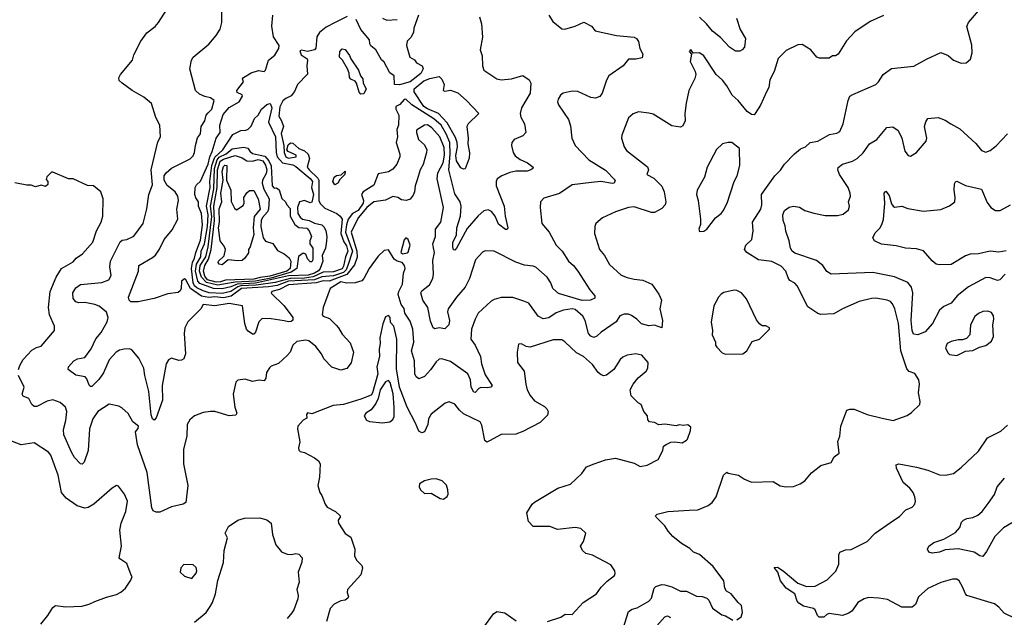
# Model space of a CAD drawing. Extents: x 1690054 to 1842981, y 782881 to 914114.
# Tile 624 of 656: x 1791566 to 1798373, y 875233 to 879364. Entities that reach past the tile are written whole.
import ezdxf

# ---------------------------------------------------------------- set-up
doc = ezdxf.new("R2010")
doc.units = 0

msp = doc.modelspace()

# ---------------------------------------------------------------- linework, layer by layer
at = {"layer": '0CON10XD'}
for points in [[(1795223.3, 879395), (1795251.2, 879351.2), (1795315, 879300), (1795335, 879299.2), (1795405, 879318), (1795465.9, 879345.9), (1795518.1, 879318.1), (1795545, 879286.2), (1795692.5, 879255), (1795815, 879244.2), (1795831.2, 879235), (1795843.4, 879213.4), (1795854, 879165), (1795873.3, 879125), (1795869.3, 879100.7), (1795825, 879090), (1795775, 879090.9), (1795738.1, 879045), (1795640, 878975), (1795622.5, 878945), (1795593.1, 878855), (1795576.2, 878833.8), (1795547.4, 878822.6), (1795515, 878825.5), (1795425, 878867.9), (1795385, 878870.9), (1795323, 878857), (1795305, 878843.3), (1795288, 878815), (1795284.2, 878795), (1795290, 878775), (1795360.8, 878675), (1795375, 878630), (1795382.9, 878545), (1795405.8, 878495), (1795500.6, 878395), (1795615, 878324.5), (1795682, 878255), (1795676.2, 878235), (1795665, 878231.1), (1795584.5, 878244.5), (1795518.5, 878238.5), (1795385, 878223.1), (1795298.1, 878161.9), (1795189.7, 878130.3), (1795166.2, 878105), (1795164.1, 878065.9), (1795175.8, 877955), (1795225.3, 877895.3), (1795274.8, 877804.8), (1795316.7, 877765), (1795360.6, 877695), (1795395, 877665.6), (1795425.4, 877625.4), (1795507.4, 877497.4), (1795542, 877455), (1795542, 877438), (1795512.5, 877425), (1795455, 877423.4), (1795291.8, 877471.8), (1795251.4, 877505), (1795237.5, 877545), (1795211.8, 877585), (1795133.6, 877653.6), (1795115, 877661.2), (1795055, 877667.3), (1794995, 877688.5), (1794845, 877762.9), (1794785, 877766.2), (1794765, 877756.2), (1794716.4, 877703.6), (1794674.6, 877575), (1794646.5, 877515), (1794584.6, 877445), (1794528.9, 877365), (1794524.1, 877345), (1794537.3, 877285), (1794533.1, 877255), (1794505, 877228), (1794465, 877234.3), (1794435, 877226.2), (1794425, 877233.8), (1794405, 877280), (1794388.2, 877375), (1794353.9, 877425), (1794338.9, 877475), (1794345, 877489.1), (1794399.9, 877530.1), (1794421.4, 877575), (1794426.2, 877605), (1794421.4, 877698.6), (1794433.9, 877755), (1794425.9, 877785.9), (1794422.1, 877815), (1794440.9, 877865), (1794440.5, 877915), (1794476.4, 877965), (1794495.4, 878065), (1794451.1, 878265), (1794457.6, 878305), (1794494.6, 878375), (1794502.5, 878427.5), (1794499.9, 878479.9), (1794471.2, 878555), (1794415, 878615.8), (1794385, 878636.9), (1794365.4, 878634.6), (1794309.7, 878600.3), (1794308.2, 878585), (1794323.9, 878535), (1794365, 878499.6), (1794380.4, 878465), (1794378.7, 878445), (1794355, 878363.3), (1794334.8, 878325.2), (1794312.9, 878257.1), (1794300, 878215), (1794295.9, 878175), (1794285, 878150), (1794265, 878124.4), (1794236.9, 878113.1), (1794205, 878118.5), (1794179.5, 878135), (1794145, 878141.6), (1794095, 878115.9), (1794015, 878104.1), (1793965, 878066.1), (1793907, 877995), (1793857, 877895), (1793897.3, 877765), (1793898.5, 877721.5), (1793881.5, 877668.5), (1793827.8, 877602.2), (1793705, 877556.3), (1793665, 877559.1), (1793615, 877545.5), (1793425, 877530.1), (1793360.9, 877499.1), (1793309.4, 877485), (1793304, 877474), (1793395, 877385.6), (1793455.3, 877305), (1793453.9, 877286.1), (1793442.4, 877277.6), (1793425, 877275.3), (1793395, 877283.2), (1793305, 877297.1), (1793241.9, 877298.1), (1793219.1, 877275), (1793195, 877203.8), (1793185, 877191.2), (1793175, 877190), (1793145, 877210.6), (1793134.6, 877225), (1793122.8, 877265), (1793105.6, 877385.6), (1793015, 877403.3), (1792915, 877385.2), (1792834.5, 877395), (1792819.2, 877365), (1792729.2, 877275), (1792708, 877235), (1792702, 877195), (1792712, 877055), (1792700.7, 877019.3), (1792685, 877010), (1792665, 877008.8), (1792615, 877023.3), (1792595, 877013.3), (1792578.6, 876985), (1792551.1, 876835), (1792552.3, 876735), (1792508.3, 876611.7), (1792495, 876596.7), (1792484.2, 876605), (1792475, 876632.5), (1792459.2, 876795), (1792430.5, 876905), (1792424.1, 876955), (1792390, 877025), (1792341.1, 877081.1), (1792325, 877088.1), (1792287, 877087), (1792255, 877079.4), (1792232.9, 877065), (1792185, 877012.5), (1792145, 876922), (1792113.8, 876876.2), (1792065, 876829.2), (1792055, 876828), (1792045, 876837.5), (1792030.4, 876880.4), (1792018, 876895), (1791955, 876907.8), (1791900, 876945), (1791903.8, 876965), (1791939.5, 877005), (1791965, 877020.4), (1792015, 877029.6), (1792060.4, 877089.6), (1792093.1, 877156.9), (1792128.9, 877201.1), (1792169.7, 877275), (1792176.3, 877305), (1792165, 877341.4), (1792115, 877382.9), (1792086, 877396), (1792015, 877410), (1791975, 877407.5), (1791954.6, 877414.6), (1791936.3, 877436.3), (1791932.5, 877475), (1791955, 877511.4), (1791986.9, 877533.1), (1792133.7, 877546.4), (1792181.4, 877565), (1792197.3, 877595), (1792189.2, 877655), (1792194.1, 877695), (1792261, 877829), (1792275, 877840.4), (1792306, 877844), (1792355, 877867.1), (1792418.6, 877955), (1792444.4, 878055.6), (1792459.4, 878155), (1792485, 878222.5), (1792473.9, 878325), (1792519.8, 878520.2), (1792540, 878555), (1792534.3, 878634.3), (1792507.9, 878687.9), (1792477.5, 878785), (1792425, 878829.2), (1792344.2, 878874.2), (1792273.8, 878925), (1792254.3, 878944.3), (1792252.3, 878962.3), (1792263.8, 878985), (1792346.7, 879085), (1792355, 879120), (1792403.3, 879215), (1792445, 879273.3), (1792503, 879317), (1792526.1, 879343.9), (1792582.5, 879435)], [(1794745, 879382.5), (1794758, 879335), (1794766.1, 879243.9), (1794748.8, 879155), (1794764.2, 879114.2), (1794765.8, 879045.8), (1794773.8, 879015), (1794863.8, 878955), (1794895, 878948.9), (1794965, 878954.4), (1795045, 878977.7), (1795088.3, 878948.2), (1795100, 878925), (1795094.4, 878855.6), (1795036, 878755), (1795026.9, 878715), (1795030.4, 878690.4), (1795056.7, 878645), (1795064.2, 878585), (1795045, 878562.2), (1794984.5, 878535.5), (1794967.5, 878515), (1794965.8, 878495), (1794976.9, 878445), (1794992.1, 878422.1), (1795025, 878396.7), (1795076, 878375), (1795116.7, 878345), (1795113.3, 878335), (1795098.8, 878325), (1795075, 878317.5), (1794995, 878317.6), (1794955, 878308.8), (1794899.4, 878285), (1794866.7, 878263.3), (1794859.5, 878245), (1794859.1, 878215), (1794916.1, 878075), (1794922.2, 878005), (1794940.8, 877925), (1794935.6, 877914.4), (1794925, 877914.3), (1794875, 877950), (1794852, 878005), (1794828.2, 878038.2), (1794805, 878050), (1794775, 878043.8), (1794735, 878008.8), (1794659, 877921), (1794585, 877784), (1794575, 877771.2), (1794565, 877773.3), (1794559.4, 877795), (1794561.2, 877825), (1794586.2, 877875), (1794587.1, 877925), (1794613.2, 878006.8), (1794619, 878075), (1794610.9, 878105), (1794575, 878160.8), (1794531.6, 878325), (1794541.6, 878435), (1794539.3, 878515), (1794514.5, 878574.5), (1794479.7, 878635), (1794428.1, 878678.1), (1794276.5, 878775), (1794235, 878814.2), (1794225, 878811.4), (1794195, 878777.1), (1794166.5, 878763.5), (1794165.6, 878745), (1794186.8, 878705), (1794184.4, 878635), (1794174.1, 878604.1), (1794178, 878555), (1794168.5, 878515), (1794194.2, 878435), (1794193.8, 878415), (1794174, 878365), (1794145, 878331.1), (1794115, 878312.2), (1794045, 878297.5), (1794015, 878219.3), (1793939.6, 878175), (1793929.6, 878155), (1793943.3, 878115), (1793939.4, 878095), (1793905.1, 878045), (1793867.3, 878025), (1793835.7, 877984.3), (1793824.1, 877945), (1793819.2, 877895), (1793865.6, 877765), (1793835, 877665.1), (1793822.5, 877635), (1793805, 877617.5), (1793735, 877594), (1793655, 877586.3), (1793605, 877566.3), (1793425, 877555.5), (1793345, 877526.4), (1793285, 877516.7), (1793100.3, 877505), (1793027.7, 877452.3), (1792975, 877442.4), (1792915, 877447.2), (1792873, 877443), (1792823.1, 877453.1), (1792746.9, 877506.9), (1792715, 877566), (1792705, 877573.8), (1792684.5, 877555.5), (1792681.9, 877505), (1792675, 877490), (1792660.7, 877479.3), (1792589.9, 877470.1), (1792495, 877437.9), (1792385.8, 877414.3), (1792334.7, 877414.7), (1792323.3, 877425), (1792318.1, 877445), (1792386, 877625), (1792388.8, 877665), (1792485, 877719.1), (1792505, 877736.7), (1792532.1, 877777.9), (1792564.3, 877845.7), (1792619.7, 877910.3), (1792658.5, 877985), (1792651.1, 878055), (1792663.2, 878115), (1792659.6, 878145), (1792639.6, 878175), (1792585, 878217.3), (1792565.7, 878255), (1792565.2, 878284.8), (1792577.9, 878305), (1792615, 878337.3), (1792745, 878402.2), (1792765, 878422.5), (1792775.4, 878445), (1792780.5, 878495), (1792795, 878546.7), (1792816.1, 878573.9), (1792820, 878625), (1792845.6, 878665), (1792855.6, 878705), (1792869.8, 878720.2), (1792894.1, 878745.9), (1792909.7, 878805), (1792885, 878824.1), (1792845, 878832.2), (1792808.9, 878848.9), (1792781.1, 878875), (1792742.5, 879025), (1792754.2, 879085), (1792766, 879105), (1792874.5, 879195.5), (1792924.3, 879255), (1792950.7, 879299.3), (1792964.1, 879344.1), (1792962.9, 879445)], [(1793830.8, 879385), (1793747.1, 879345), (1793685, 879311.4), (1793638, 879275), (1793621.1, 879245), (1793612.1, 879167.9), (1793604.4, 879155.6), (1793585, 879150), (1793555, 879143.3), (1793515, 879152.5), (1793501.7, 879148.3), (1793510.7, 879120.7), (1793553, 879093), (1793556.7, 879085), (1793551.2, 879045), (1793555, 878986.7), (1793485.8, 878915), (1793465, 878867.5), (1793442.7, 878837.3), (1793405, 878820), (1793385, 878802.5), (1793365, 878761.2), (1793357.6, 878697.6), (1793376.5, 878665), (1793388.5, 878625), (1793373.5, 878576.5), (1793390.9, 878495), (1793394.3, 878445), (1793404.8, 878415), (1793425, 878406.3), (1793477.8, 878415), (1793477.2, 878427.2), (1793421.7, 878451.7), (1793412.2, 878465), (1793421.6, 878498.4), (1793437.1, 878512.9), (1793455, 878510), (1793495, 878474.7), (1793535, 878457.4), (1793560, 878435), (1793569.2, 878405), (1793554.1, 878345), (1793566.2, 878325), (1793628.1, 878268.1), (1793634, 878255), (1793635, 878111.8), (1793645, 878091.1), (1793675, 878062.3), (1793758.4, 878025), (1793782.5, 878005), (1793795.3, 877985), (1793786.6, 877885), (1793807.7, 877827.7), (1793825, 877801.2), (1793835.3, 877765), (1793818, 877725), (1793805, 877660), (1793795, 877642.7), (1793735, 877622.2), (1793665, 877617.8), (1793594.3, 877585.7), (1793535, 877577.5), (1793435, 877576), (1793332.9, 877547.1), (1793201.4, 877528.6), (1793095, 877524), (1793073.3, 877516.7), (1793025, 877484.4), (1792965, 877472), (1792876.7, 877476.7), (1792835, 877488.9), (1792791.2, 877511.2), (1792774.3, 877525), (1792764.1, 877545), (1792753.1, 877645), (1792760, 877685), (1792775.1, 877715), (1792782.5, 877755), (1792815, 877840.4), (1792829.5, 877945), (1792821.8, 878025), (1792802.6, 878075), (1792802.5, 878105), (1792783.4, 878133.4), (1792777.3, 878155), (1792780, 878205), (1792787, 878223), (1792815, 878246.8), (1792869.3, 878365), (1792879.3, 878415), (1792896.8, 878453.2), (1792923.5, 878545), (1792951.9, 878585), (1792949.5, 878635), (1792971.5, 878708.5), (1793013.3, 878756.7), (1793083.3, 878795), (1793106.2, 878835), (1793103.3, 878845), (1793070.4, 878860.4), (1793066.9, 878875), (1793113.3, 878935), (1793106.7, 878955), (1793112.5, 878965)], [(1793112.5, 878965), (1793165, 878997.5), (1793217.7, 879012.3), (1793255, 879006), (1793265, 879014), (1793286, 879085), (1793330.8, 879119.2), (1793357.5, 879165), (1793360.6, 879185), (1793320.4, 879245), (1793308.3, 879318.3), (1793316.7, 879395)], [(1794322.5, 879395), (1794290.8, 879305), (1794288, 879275), (1794269.1, 879240.9), (1794244, 879215), (1794239.4, 879185), (1794262.9, 879105), (1794295.3, 879085.3), (1794309.1, 879065), (1794348.5, 879045), (1794355.5, 879025), (1794338, 878992), (1794265.2, 878934.8), (1794192.5, 878912.5), (1794156.9, 878916.9), (1794154.7, 878975), (1794125, 878996.8), (1794085, 879071.1), (1794067.5, 879087.5), (1794027.3, 879155), (1793993, 879183), (1793986.2, 879196.2), (1793985, 879225.7), (1793924.6, 879295), (1793891.8, 879365)], [(1797537.7, 879392.3), (1797445, 879352.5), (1797339.5, 879280.5), (1797283.2, 879216.8), (1797225, 879126.7), (1797205, 879113.8), (1797185, 879113.3), (1797162.5, 879097.5), (1797095, 879097.5), (1797076.7, 879105), (1797035, 879156.2), (1796975, 879193.3), (1796945, 879190), (1796865, 879150.6), (1796809.4, 879095), (1796783.1, 879005), (1796751.7, 878948.2), (1796745.5, 878895), (1796729.5, 878865), (1796687.4, 878772.6), (1796650.8, 878715), (1796642.7, 878707.3), (1796625, 878708.6), (1796595, 878728.6), (1796533.8, 878805), (1796492.5, 878842.5), (1796455, 878906.5), (1796425, 878945.6), (1796381.1, 878985), (1796295, 879114.2), (1796266.1, 879133.9), (1796222.5, 879132.5), (1796205, 879157.5), (1796193.8, 879145), (1796210, 879125), (1796202, 879075), (1796236.4, 879006.4), (1796240.5, 878985), (1796233.3, 878956.7), (1796193.1, 878875), (1796173.3, 878786.7), (1796164.4, 878715), (1796166.9, 878665), (1796150, 878630), (1796135, 878620.8), (1796075, 878631.1), (1795945, 878710), (1795915, 878718.1), (1795845, 878727.5), (1795806.4, 878713.6)], [(1796523.6, 875216.4), (1796553.6, 875236.4), (1796563.6, 875266.4), (1796556.7, 875315), (1796533.3, 875335), (1796485, 875396.2), (1796453.3, 875415), (1796440, 875435), (1796433.3, 875485), (1796361.2, 875585), (1796265, 875668.1), (1796225, 875684.3), (1796199.8, 875709.8), (1796142.4, 875742.4), (1796082.5, 875792.5), (1796048.7, 875828.7), (1796025, 875866.2), (1795966.7, 875925), (1795962.5, 875935), (1795972.5, 875945), (1796045.7, 875964.3), (1796193.2, 875973.2), (1796255, 875977.1), (1796325, 876006.2), (1796354.2, 876025.8), (1796380, 876065), (1796432.5, 876215), (1796455, 876237.5), (1796465, 876230), (1796535, 876216.2), (1796577.3, 876187.3), (1796625, 876168), (1796775, 876172), (1796822.7, 876142.7), (1796865.8, 876134.2), (1796915, 876138), (1796962.5, 876155), (1796995, 876176.2), (1797039.1, 876230.9), (1797105, 876283.3), (1797176.1, 876303.9), (1797197, 876343), (1797232.5, 876367.5), (1797222, 876448), (1797235.6, 876485), (1797242.5, 876555), (1797283.3, 876665), (1797305, 876672.5), (1797335, 876672.5), (1797425, 876634.4), (1797528.9, 876608.9), (1797605, 876592.9), (1797701.7, 876628.3), (1797731.7, 876648.3), (1797790, 876705), (1797792.5, 876725), (1797780, 876785), (1797787.5, 876845), (1797782.5, 876875), (1797755, 876917.5), (1797715, 876933.3), (1797699.5, 876949.5), (1797657.8, 877075), (1797640.7, 877265), (1797615.4, 877365.4), (1797599.8, 877399.8), (1797585.4, 877415.4), (1797562.5, 877425), (1797485, 877439.4), (1797455, 877436.9), (1797370, 877415), (1797255, 877364.4), (1797195, 877330.8), (1797105, 877327.1), (1797085, 877333.8), (1797015, 877378.5), (1796940.6, 877525), (1796925, 877541.9), (1796891.4, 877561.4), (1796878.7, 877578.7), (1796863.1, 877625), (1796831, 877661), (1796765, 877692), (1796673.7, 877703.6), (1796592, 877755), (1796576.9, 877775), (1796585.6, 877805), (1796628.6, 877845), (1796637.3, 877905), (1796632.5, 877965), (1796690.8, 878055), (1796696.2, 878085), (1796694.6, 878155), (1796785.6, 878285), (1796826.2, 878323.8), (1796852.5, 878365), (1796922.2, 878437.8), (1796965, 878470.8), (1796998, 878485), (1797031.2, 878515), (1797085, 878523.5), (1797165, 878569.5), (1797215, 878579.4), (1797235, 878592), (1797259.4, 878645), (1797293.1, 878805), (1797305.7, 878834.3), (1797325, 878847.5), (1797485, 878915.8), (1797504, 878935), (1797535, 878986.2), (1797593.6, 879026.4), (1797748, 879042), (1797835, 879092), (1797935, 879136.2), (1797986.1, 879116.1), (1798022.5, 879085), (1798075, 879063.8), (1798110, 879065), (1798138.3, 879091.7), (1798151.2, 879135), (1798148.8, 879188.8), (1798114.2, 879315.8), (1798126.2, 879345), (1798194.2, 879425)], [(1796521.5, 879375), (1796547.5, 879295), (1796583.5, 879235), (1796577.8, 879175), (1796561.1, 879155), (1796545, 879146.9), (1796515, 879145.9), (1796472.9, 879172.9), (1796410.9, 879240.9), (1796355.5, 879285), (1796315, 879334.7), (1796265, 879380.4)], [(1794073.8, 879375), (1794105, 879359.5), (1794175, 879366.1)], [(1793925, 878849.8), (1793912.9, 878862.9), (1793893.3, 878925), (1793885, 878938), (1793855, 878953.8), (1793846.1, 878965), (1793844.7, 878995), (1793833, 879025), (1793796.9, 879085), (1793777.2, 879105), (1793779.1, 879145), (1793795, 879161.6), (1793816.9, 879156.9), (1793847, 879117), (1793854.3, 879094.3), (1793907.4, 879015), (1793922.9, 878975), (1793939.2, 878955), (1793940.5, 878925), (1793960.7, 878885), (1793945, 878851.4), (1793925, 878849.8)], [(1794635, 878330), (1794615, 878340), (1794585, 878389.2), (1794580.8, 878425), (1794592.2, 878485), (1794591.2, 878515), (1794578.6, 878548.6), (1794520.4, 878650.4), (1794462, 878715), (1794385, 878747.3), (1794359.1, 878765), (1794292.8, 878865), (1794293.5, 878885), (1794359.6, 878940.4), (1794402.2, 878957.8), (1794465, 878970.8), (1794483.6, 878953.6), (1794501.4, 878915), (1794492.5, 878875), (1794505, 878869.2), (1794544.2, 878875.8), (1794595, 878857.3), (1794654.4, 878805), (1794740, 878715), (1794667.5, 878645), (1794658.1, 878625), (1794666.9, 878545), (1794664.4, 878505), (1794675.8, 878444.2), (1794674, 878406), (1794645, 878332.5), (1794635, 878330)], [(1792965, 877504.1), (1792905.4, 877505), (1792810.6, 877540.6), (1792797.3, 877557.3), (1792780.8, 877625), (1792787.8, 877675), (1792818, 877725), (1792821.2, 877765), (1792842.6, 877815), (1792864.8, 877935), (1792868.1, 878015), (1792856.7, 878075), (1792882.6, 878205), (1792879.2, 878245), (1792894.8, 878355.2), (1792915.2, 878414.8), (1792969.7, 878465), (1793039, 878571), (1793095, 878597.1), (1793130.3, 878599.7), (1793145, 878607.5), (1793165, 878628.5), (1793188.2, 878681.8), (1793215.5, 878705), (1793236.4, 878745), (1793275, 878776.9), (1793295, 878784.2), (1793300.6, 878780.6), (1793309.2, 878755), (1793286.5, 878655), (1793334.1, 878555), (1793337.9, 878445), (1793346.7, 878416.7), (1793383, 878375), (1793455, 878359.6), (1793475, 878349.7), (1793575, 878265.1), (1793589.7, 878245), (1793583.1, 878205), (1793596.1, 878155), (1793586.3, 878103.7), (1793575, 878097.5), (1793535.2, 878115.2), (1793500, 878105), (1793486.8, 878065), (1793489.1, 878025), (1793505, 877997.9), (1793521.8, 877985), (1793566.6, 877976.6), (1793605, 877958.4), (1793655.5, 877945.5), (1793670.4, 877930.4), (1793681.4, 877905), (1793688.8, 877865), (1793687.1, 877832.9), (1793679.2, 877785), (1793656.5, 877735), (1793662.2, 877695), (1793643.3, 877645), (1793631.5, 877628.5), (1793605, 877611.9), (1793559.2, 877599.2), (1793425, 877593.4), (1793195, 877541.8), (1793069.8, 877535), (1793025, 877517.5), (1792965, 877504.1)], [(1795806.4, 878713.6), (1795774.1, 878685.9), (1795728, 878565), (1795727.5, 878545), (1795745.7, 878485), (1795760.7, 878460.7), (1795906.5, 878346.5), (1795912.5, 878325), (1795902.5, 878295), (1795949.4, 878269.4), (1796005, 878214.2), (1796020.9, 878175), (1796032.2, 878105), (1796028.9, 878085), (1796005, 878060), (1795955, 878030.4), (1795935, 878030.8), (1795815, 878070), (1795775, 878065.4), (1795685, 878036.7), (1795595, 877993.8), (1795550, 877955), (1795541.2, 877935), (1795539.2, 877885), (1795574.4, 877775), (1795607.8, 877735), (1795642.6, 877672.6), (1795725, 877598.5), (1795765, 877581.5), (1795815, 877570), (1795875, 877564.3), (1795936.7, 877535), (1795985.6, 877465.6), (1796003.8, 877425), (1795990.6, 877365), (1796009.4, 877285), (1796005, 877233.8), (1795955, 877252.7), (1795915, 877248.7), (1795865, 877260.8), (1795833.6, 877293.6), (1795795, 877320.4), (1795775, 877328.5), (1795745, 877329.4), (1795715, 877316), (1795688.6, 877275), (1795585, 877203.3), (1795555, 877175.6), (1795535, 877167.8), (1795515, 877175.7), (1795498.9, 877195), (1795475.3, 877285), (1795459.6, 877315), (1795405, 877360), (1795385, 877365.2), (1795325, 877356), (1795275, 877337.1), (1795225, 877303.8), (1795185, 877296.5), (1795151.1, 877315), (1795086, 877405), (1795052.3, 877417.7), (1794975, 877443.1), (1794895, 877443.3), (1794845, 877430.6), (1794825, 877419.2), (1794734.6, 877335.4), (1794715.6, 877295), (1794690, 877225), (1794684.3, 877155), (1794715, 877113.8), (1794751.5, 877035), (1794758.2, 876985), (1794785, 876908.8), (1794832, 876835), (1794823.3, 876825), (1794800.9, 876819.1), (1794755, 876820.8), (1794741.2, 876815), (1794715, 876786.7), (1794705, 876790), (1794686.7, 876825), (1794683.2, 876875), (1794663.5, 876915), (1794545, 877000.4), (1794485, 877020.5), (1794465, 877016.9), (1794445, 877000), (1794406.4, 876943.6), (1794365, 876898.1), (1794325, 876881.4), (1794305.8, 876895), (1794297, 876917), (1794296.1, 877005), (1794275.4, 877075), (1794290.4, 877135), (1794284, 877224), (1794265, 877280), (1794228.8, 877335), (1794225, 877366.7), (1794202.2, 877395), (1794182.5, 877465), (1794186.2, 877485), (1794211.4, 877535), (1794218.5, 877611.5), (1794230, 877645), (1794226, 877665), (1794211.2, 877685), (1794175, 877694), (1794155, 877708.5), (1794115, 877772.5), (1794085, 877769.4), (1794045, 877729.1), (1793981, 877645), (1793945.1, 877574.9), (1793930.1, 877559.9), (1793885, 877544.1), (1793825, 877542.3), (1793785, 877551.9), (1793712.5, 877505), (1793663.8, 877375), (1793657.5, 877325), (1793663.9, 877313.9), (1793708.2, 877298.2), (1793753.7, 877253.6), (1793770.6, 877235), (1793795, 877189.2), (1793851.4, 877131.4), (1793874.3, 877065), (1793857.5, 876992.5), (1793827.5, 876952.5), (1793785, 876940.6), (1793722.8, 876962.8), (1793669.2, 877019.1), (1793653.5, 877055), (1793614.2, 877105), (1793565, 877145.3), (1793545, 877148.2), (1793480.7, 877139.3), (1793453.1, 877115), (1793435, 877066.7), (1793415, 877042), (1793355, 876987.8), (1793305, 876970), (1793292.2, 876957.8), (1793271.4, 876925), (1793267.5, 876885), (1793255, 876868.8), (1793221.7, 876871.7), (1793175, 876862.5), (1793125, 876880), (1793075, 876871.2), (1793061.2, 876858.8), (1793042.5, 876775), (1793054.2, 876685), (1793066, 876645), (1793059.4, 876630.6), (1793015, 876625.6), (1792915, 876655.6), (1792885, 876655.5), (1792835, 876648.1), (1792773.3, 876625), (1792740.9, 876599.1), (1792723, 876567), (1792721.4, 876485), (1792698.6, 876395), (1792698.9, 876295), (1792728.6, 876145), (1792715, 876027.5), (1792695.8, 876014.2), (1792615, 875996), (1792535, 875960.8), (1792508.8, 875958.8), (1792488.9, 875968.9), (1792479.3, 875989.3), (1792448.2, 876235), (1792380.9, 876425), (1792366.4, 876515), (1792385, 876539.1), (1792387.6, 876555), (1792347.5, 876585), (1792315, 876640.8), (1792271.1, 876681.1), (1792251.5, 876691.5), (1792184.4, 876705.6), (1792105, 876655.4), (1792071.1, 876605), (1792049.1, 876535), (1792038.9, 876385), (1792011.9, 876305), (1791998.7, 876291.3), (1791985, 876294.4), (1791945, 876338.9), (1791922.9, 876375), (1791870.4, 876495), (1791868.6, 876531.4), (1791885, 876592.5), (1791891.9, 876655), (1791882, 876685), (1791845, 876717.1), (1791795, 876735.5), (1791755, 876726.9), (1791685, 876689.2), (1791665, 876691.4), (1791649.2, 876705), (1791629.2, 876745), (1791590.6, 876760.6), (1791582.5, 876775), (1791595.7, 876825), (1791558.1, 876905)], [(1798379.2, 877605), (1798341.2, 877565), (1798325, 877561.5), (1798275, 877580.4), (1798245, 877581.8), (1798125, 877517.3), (1798047.8, 877455), (1798005, 877403.5), (1797955, 877381.9), (1797925, 877356.9), (1797877.5, 877265), (1797825, 877207.3), (1797775, 877184.5), (1797745, 877190), (1797736.4, 877215), (1797728.7, 877285), (1797740, 877475), (1797732.1, 877515), (1797705, 877547.8), (1797615, 877586.8), (1797465, 877616.2), (1797175, 877606), (1797145, 877624), (1797119.2, 877665), (1797075, 877700), (1796925, 877751.1), (1796906, 877765), (1796894.3, 877785), (1796886, 877835), (1796861.7, 877901.7), (1796857.9, 877937.9), (1796844.3, 877975), (1796842.2, 878015), (1796854.5, 878045), (1796885, 878068.1), (1796915, 878075.6), (1796958.1, 878068.1), (1796993.9, 878043.9), (1797056, 878026), (1797135, 878010), (1797219.6, 878010.4), (1797259.6, 878020.4), (1797295, 878050), (1797302.2, 878075), (1797296.7, 878105), (1797310, 878145), (1797308.2, 878165), (1797293.5, 878205), (1797233.8, 878293.8), (1797221.4, 878325), (1797225, 878343.3), (1797253.7, 878366.3), (1797323, 878387), (1797355, 878404.4), (1797396.5, 878443.5), (1797441.1, 878505), (1797490.8, 878535), (1797561.2, 878618.8), (1797602.7, 878622.7), (1797638.8, 878598.8), (1797665.4, 878545.4), (1797686, 878455), (1797708.8, 878425), (1797725, 878420), (1797765, 878446), (1797832.9, 878525), (1797837.1, 878545), (1797822, 878625), (1797831.2, 878658.8), (1797845, 878680), (1797915, 878688.8), (1797965, 878670), (1798004, 878645), (1798065, 878610), (1798177.2, 878507.2), (1798215, 878459.2), (1798245, 878448.6), (1798275, 878460), (1798317.4, 878492.6), (1798396, 878575)], [(1796265, 877900), (1796295, 877902.5), (1796317.5, 877915), (1796376.1, 877993.9), (1796415, 878023.8), (1796428.3, 878041.7), (1796456, 878095), (1796505.6, 878244.4), (1796526.2, 878285), (1796544.3, 878355.7), (1796543, 878473), (1796490, 878515), (1796465, 878516), (1796425, 878506), (1796383.2, 878466.8), (1796318, 878345), (1796300, 878275), (1796249.4, 878185), (1796245.7, 878155), (1796257.1, 878115), (1796273.3, 877985), (1796271.7, 877948.3), (1796260, 877915), (1796265, 877900)], [(1792935, 877529), (1792857.8, 877547.8), (1792823.2, 877583.2), (1792808.7, 877625), (1792814.3, 877665), (1792852.9, 877725), (1792869.5, 877795), (1792894.6, 878004.6), (1792884.2, 878075), (1792907.4, 878195), (1792912.6, 878335), (1792930.2, 878395), (1792945.9, 878414.1), (1792993, 878437), (1793035, 878470.3), (1793115, 878483.8), (1793143.3, 878475), (1793156, 878455), (1793175, 878440), (1793260.8, 878420.9), (1793288.5, 878388.5), (1793303.5, 878353.5), (1793312, 878215), (1793325, 878200), (1793341.7, 878201.7), (1793350, 878195), (1793358.8, 878188.8), (1793379.1, 878129.1), (1793403.8, 878105), (1793413.1, 878083.1), (1793435, 878060), (1793436.7, 878006.7), (1793467.8, 877947.8), (1793495, 877927.4), (1793551.8, 877921.8), (1793567.5, 877905), (1793583.3, 877865), (1793572.5, 877835), (1793572.5, 877815), (1793592.5, 877785), (1793592.5, 877705), (1793585, 877690), (1793575, 877690), (1793555, 877710), (1793543, 877743), (1793525, 877750), (1793492.7, 877727.3), (1793480.7, 877645), (1793442.4, 877617.7), (1793301.6, 877578.4), (1793195, 877556.1), (1793055, 877549.4), (1792975, 877534.9), (1792935, 877529)], [(1792925, 877550.1), (1792865, 877565.8), (1792845, 877590.5), (1792836.8, 877625), (1792844.9, 877665), (1792871.5, 877708.5), (1792890.3, 877775), (1792912.5, 877975), (1792908.8, 878075), (1792930, 878205), (1792933, 878325), (1792952, 878385), (1792975, 878400.6), (1793055, 878425.2), (1793105, 878408.8), (1793135, 878387.2), (1793175, 878386.9), (1793215, 878397.5), (1793247.3, 878387.3), (1793265, 878357.9), (1793273.8, 878325), (1793269.3, 878300.7), (1793245.1, 878255), (1793243.2, 878235), (1793253, 878193), (1793291.3, 878125), (1793286.2, 878053.8), (1793280.1, 878035), (1793244, 877996), (1793235.9, 877975), (1793233.3, 877935), (1793250, 877855), (1793265, 877832.3), (1793315, 877818), (1793348.4, 877768.4), (1793395, 877746.2), (1793428.3, 877718.3), (1793440.2, 877695), (1793435.9, 877645), (1793413.2, 877625), (1793295, 877590.8), (1793227.2, 877582.8), (1793185, 877571.1), (1792987.5, 877562.5), (1792955, 877550.9), (1792925, 877550.1)], [(1792965, 877670), (1792945, 877673.3), (1792937.5, 877685), (1792940, 877695), (1792978.6, 877731.4), (1792989.2, 877775), (1792979.6, 877799.6), (1792951.4, 877835), (1792940.4, 877925), (1792946, 877965), (1792945, 878056.7), (1792962.9, 878105), (1792955.4, 878165.4), (1792971.8, 878255), (1792964.9, 878315), (1792975, 878349.2), (1792985, 878359.2), (1792997.1, 878355), (1792995.4, 878255), (1793026.6, 878185), (1793027.8, 878107.8), (1793050.8, 878060.8), (1793065, 878050), (1793111.1, 878078.9), (1793118.2, 878095), (1793115, 878136), (1793135, 878168), (1793155, 878183.8), (1793185, 878182.5), (1793214, 878125), (1793228.5, 878055), (1793186.2, 878003.8), (1793180.6, 877925), (1793185, 877880), (1793160, 877795), (1793147.5, 877775), (1793147, 877753), (1793122.5, 877715), (1793105, 877700), (1793075, 877696.7), (1793007, 877703), (1792965, 877670)], [(1791558.6, 876945), (1791566.8, 876973.2), (1791588.9, 877015), (1791650.5, 877079.5), (1791682.3, 877097.7), (1791715, 877107.3), (1791806.2, 877215), (1791807.5, 877245), (1791772.2, 877325), (1791765.5, 877375), (1791775.5, 877485), (1791816.9, 877585), (1791855, 877644.4), (1791935, 877690), (1791955.5, 877714.5), (1792000, 877745), (1792071.4, 877825), (1792095.7, 877904.3), (1792128, 877965), (1792140, 878005), (1792144, 878125), (1792127.5, 878175), (1792075.9, 878215.9), (1792035, 878218.8), (1791935, 878263.3), (1791903.6, 878263.6), (1791795, 878310), (1791785, 878310), (1791753.3, 878276.7), (1791748.3, 878258.3), (1791760, 878245), (1791760, 878225), (1791745, 878210), (1791715, 878220), (1791675, 878207.5), (1791645, 878220), (1791615, 878220), (1791533, 878237)], [(1793745, 878222.9), (1793731.6, 878245), (1793740.8, 878275), (1793755, 878286.6), (1793787.6, 878292.4), (1793816.1, 878316.1), (1793813.8, 878295), (1793779.8, 878260.2), (1793764.4, 878235), (1793745, 878222.9)], [(1798385, 877766.2), (1798335, 877756.2), (1798275, 877764.6), (1798195, 877745.4), (1798137.2, 877742.8), (1798105, 877731.4), (1798005, 877672.9), (1797925, 877668.6), (1797903, 877673), (1797875, 877696.2), (1797815, 877765.8), (1797765, 877780), (1797690, 877785), (1797625, 877800.8), (1797525, 877812.9), (1797476.7, 877835), (1797463.3, 877855), (1797480.3, 877889.7), (1797513.8, 877925), (1797528, 877955), (1797537.7, 877982.3), (1797547.5, 878095), (1797543.3, 878165), (1797555, 878178), (1797577.8, 878147.8), (1797592.2, 878092.2), (1797604, 878074), (1797615, 878069.1), (1797664.5, 878074.5), (1797705, 878058.9), (1797815, 878040), (1797935, 878052), (1797995, 878076.2), (1798031.2, 878105), (1798034.2, 878135), (1798025.8, 878185), (1798029.5, 878230.5), (1798035, 878243.3), (1798045, 878248), (1798105, 878217.1), (1798215, 878193.3), (1798255, 878099.4), (1798280, 878065), (1798312.5, 878045), (1798344, 878044), (1798415, 878083.7)], [(1794215, 877746), (1794245, 877752.5), (1794252.5, 877757.5), (1794265.7, 877805), (1794252, 877845), (1794235, 877855.8), (1794225, 877842.5), (1794200, 877755), (1794215, 877746)], [(1796445, 877052.5), (1796565, 877053.3), (1796592.5, 877075), (1796630.7, 877139.3), (1796680, 877155), (1796750, 877225), (1796750, 877235), (1796725, 877247.5), (1796698.3, 877248.3), (1796680.7, 877260.7), (1796659.3, 877289.3), (1796591.2, 877435), (1796555, 877476.7), (1796525, 877491.2), (1796505, 877493.8), (1796435, 877478), (1796415, 877466.2), (1796396.2, 877445), (1796364, 877385), (1796346.1, 877273.9), (1796356, 877215), (1796353.3, 877185), (1796377.5, 877135), (1796377.5, 877115), (1796385, 877100), (1796421.7, 877061.7), (1796445, 877052.5)], [(1798045, 877042.5), (1798105, 877072.5), (1798155, 877077.5), (1798200.5, 877099.5), (1798245, 877112.5), (1798285, 877142.5), (1798298.2, 877175), (1798294.3, 877255), (1798300, 877295), (1798297.3, 877317.3), (1798285, 877340), (1798259.5, 877349.5), (1798225, 877348), (1798195, 877334.2), (1798168.3, 877311.7), (1798140, 877255), (1798133.8, 877185), (1798110.7, 877159.3), (1798085, 877150), (1798055, 877150), (1798005, 877138.8), (1797977.5, 877125), (1797967.5, 877095), (1797981.7, 877061.7), (1797995, 877050), (1798045, 877042.5)], [(1795215.6, 875204.4), (1795305.9, 875234.1), (1795336.2, 875253.8), (1795385, 875252.5), (1795462, 875335), (1795553.8, 875395), (1795585, 875441.2), (1795627, 875483), (1795678.8, 875521.2), (1795683.3, 875535), (1795680, 875555), (1795653.8, 875595), (1795525, 875662.7), (1795480, 875675), (1795456.7, 875695), (1795442.5, 875725), (1795463.6, 875756.4), (1795480, 875815), (1795446.1, 875846.1), (1795405, 875853.3), (1795285, 875840), (1795230, 875860), (1795115, 875860), (1795083.3, 875895), (1795072.5, 875955), (1795110, 876015), (1795125, 876028.8), (1795286.7, 876125), (1795375, 876152.9), (1795452.1, 876227.9), (1795485, 876274), (1795536.7, 876295), (1795615, 876322.5), (1795685, 876333.3), (1795815, 876298.8), (1795855, 876276.2), (1795905, 876285.8), (1795980, 876325), (1796012.5, 876385), (1796017.5, 876415), (1796035, 876426.7), (1796067, 876443), (1796095, 876446.2), (1796145, 876440), (1796175, 876456.7), (1796183.3, 876465), (1796204.2, 876525), (1796205, 876547.5), (1796185, 876563.8), (1796155, 876558.8), (1796125, 876563.3), (1796105, 876556.7), (1796025, 876568), (1795985, 876562.5), (1795955, 876580), (1795920, 876585), (1795908.3, 876598.3), (1795906.1, 876626.1), (1795880, 876655), (1795863, 876703), (1795842.5, 876715), (1795793.3, 876765), (1795786.2, 876805), (1795807.1, 876845), (1795842.4, 876887.6), (1795897.1, 876935), (1795909.4, 876955), (1795910, 876995), (1795866, 877045), (1795825, 877054.2), (1795765, 877045.8), (1795735, 877030.8), (1795718, 877015), (1795672.5, 876945), (1795623.2, 876906.8), (1795605, 876902.5), (1795585, 876909.2), (1795565, 876926), (1795525, 876981.4), (1795463.8, 877035), (1795415, 877060.8), (1795335, 877138), (1795315, 877150), (1795255, 877150.6), (1795095, 877099.4), (1795067.5, 877105), (1795035, 877122.5), (1795015, 877120), (1795004, 877065), (1795008, 876995), (1795054.2, 876935), (1795064.5, 876845), (1795075.4, 876805), (1795095, 876766.9), (1795125, 876729.4), (1795195, 876690), (1795210, 876675), (1795218.8, 876655), (1795215, 876630), (1795165, 876580), (1795045, 876517.7), (1794995, 876500), (1794895, 876496.7), (1794815, 876452), (1794795, 876443.8), (1794782.5, 876455), (1794761.7, 876561.7), (1794749.2, 876585), (1794635, 876639.6), (1794605.8, 876665.8), (1794575, 876706.9), (1794535, 876722.5), (1794506.8, 876713.2), (1794411.7, 876638.3), (1794391.4, 876605), (1794386.9, 876565), (1794365, 876516.2), (1794345, 876508), (1794325, 876520), (1794302.7, 876575), (1794244.6, 876685), (1794190.8, 876825), (1794170.6, 876950.6), (1794173.8, 877155), (1794152.6, 877245), (1794130.3, 877270.3), (1794126.1, 877305), (1794115, 877319.2), (1794095, 877310), (1794077.3, 877262.7), (1794054.8, 877165.2), (1794058.7, 877128.7), (1794051.4, 877085), (1794053.1, 877035), (1794035.5, 876965), (1794042, 876915), (1794004.8, 876785.2), (1793995, 876769.5), (1793925, 876740.5), (1793805, 876703.9), (1793731.9, 876698.1), (1793585, 876639.2), (1793555, 876645.8), (1793548.8, 876635), (1793550, 876610), (1793526.2, 876595), (1793488.6, 876555), (1793485.7, 876535), (1793503.6, 876445), (1793492.3, 876405), (1793495, 876388.8), (1793505, 876379.2), (1793535, 876371.2), (1793605, 876336.2), (1793631.2, 876315), (1793642, 876295), (1793638.3, 876201.7), (1793626.2, 876145), (1793640.8, 876095), (1793655.8, 876075), (1793678, 876015), (1793691.2, 875995), (1793750, 875965), (1793782.5, 875935), (1793782.5, 875925), (1793766.7, 875905), (1793768.8, 875885), (1793815, 875813.3), (1793856.1, 875786.1), (1793882, 875705), (1793881.2, 875655), (1793896.2, 875625), (1793930.5, 875590.5), (1793936.2, 875575), (1793924.1, 875525.9), (1793832, 875425), (1793828.8, 875405), (1793840, 875375), (1793834, 875365), (1793815, 875351.5), (1793785, 875346.5), (1793740, 875325), (1793711.2, 875295), (1793686.2, 875205)], [(1794075, 876577.1), (1794125, 876584.4), (1794145, 876600.7), (1794155, 876622.2), (1794155.1, 876685.1), (1794147.4, 876777.4), (1794126.6, 876856.6), (1794115, 876870.6), (1794095, 876861.1), (1794057.4, 876805), (1794044.5, 876745.5), (1794029, 876711), (1793995, 876668.2), (1793958.8, 876645), (1793948.2, 876625), (1793964.6, 876595), (1793985, 876586.9), (1794075, 876577.1)], [(1798532.6, 875182.6), (1798372.8, 875262.7), (1798335, 875304.4), (1798305.4, 875325.4), (1798115, 875384.2), (1798104.3, 875395), (1798085, 875443.3), (1798060, 875485), (1798045, 875495.7), (1798015, 875496.9), (1797935, 875473.3), (1797845, 875433.1), (1797780.8, 875375), (1797758.9, 875321.1), (1797735, 875302.5), (1797665, 875304.4), (1797565.4, 875355.4), (1797505, 875366.4), (1797435, 875370), (1797405, 875361.5), (1797360.8, 875335), (1797322.4, 875277.6), (1797298.9, 875261.1), (1797255, 875245.5), (1797161.2, 875258.8), (1797145, 875253.3), (1797125, 875234.4), (1797094, 875234), (1797080.6, 875245), (1797065.5, 875285), (1797055, 875294.5), (1796985, 875309.2), (1796951.7, 875331.7), (1796941.2, 875345), (1796924.2, 875395), (1796866, 875435), (1796826.7, 875485), (1796806.2, 875546.2), (1796783, 875577), (1796805, 875580), (1796845, 875553.8), (1796945, 875470), (1797005, 875447.1), (1797065, 875449.2), (1797147.6, 875492.4), (1797208.3, 875551.7), (1797228.5, 875601.5), (1797228, 875665), (1797236.1, 875683.9), (1797275, 875698.8), (1797315, 875702), (1797425, 875758), (1797479.2, 875815), (1797610, 875905), (1797649.1, 875930.9), (1797693.3, 875975), (1797735.6, 875994.4), (1797754, 876015), (1797758.6, 876035), (1797755.6, 876065), (1797743.1, 876095), (1797720, 876125), (1797675, 876164), (1797628.8, 876265), (1797625, 876287.5), (1797645, 876293.3), (1797765, 876270), (1797845, 876250), (1797925, 876218.9), (1797965.4, 876214.6), (1798022.5, 876227.5), (1798075, 876267.5), (1798195, 876380.8), (1798256.6, 876473.4), (1798349.5, 876520.5), (1798395, 876562)], [(1791711.2, 875185), (1791761.2, 875245), (1791795, 875302), (1791814.4, 875315.6), (1791885, 875305.5), (1791995, 875311.1), (1792046.9, 875323.1), (1792085, 875342.9), (1792165, 875372.9), (1792235, 875390.8), (1792264.2, 875405.8), (1792296.7, 875435), (1792335, 875490), (1792342.5, 875515), (1792337.5, 875525), (1792307.5, 875605), (1792257, 875637), (1792253.3, 875645), (1792268.9, 875725), (1792257.1, 875835), (1792268.1, 875885), (1792298.9, 875965), (1792310, 876035), (1792289.2, 876085), (1792249.5, 876139.5), (1792235, 876143.3), (1792205, 876126.2), (1792078, 876015), (1792038.9, 875991.1), (1792015, 875987.5), (1791963.4, 876003.4), (1791887.6, 876057.6), (1791854.3, 876095), (1791831.1, 876215), (1791780, 876355), (1791765.5, 876375.5), (1791665, 876438.1), (1791575, 876425.7), (1791475, 876464)], [(1794495, 876050), (1794521.7, 876068.3), (1794527.5, 876085), (1794526.1, 876113.9), (1794517, 876147), (1794485.8, 876175.8), (1794445, 876190), (1794411.7, 876188.3), (1794364.1, 876175.9), (1794330, 876155), (1794327.5, 876135), (1794337.5, 876115), (1794365, 876090), (1794411.7, 876091.7), (1794473.3, 876053.3), (1794495, 876050)], [(1798435, 875891.3), (1798367.7, 875852.3), (1798307.3, 875792.7), (1798250.9, 875689.1), (1798225, 875653.3), (1798205, 875658), (1798164.1, 875684.1), (1798055, 875707.1), (1797965, 875700), (1797925, 875684.3), (1797875, 875676.2), (1797852.3, 875682.3), (1797841.2, 875705), (1797851.2, 875725), (1797885, 875750), (1797955, 875774), (1798035, 875820), (1798065.7, 875854.3), (1798078.3, 875891.7), (1798090, 875905), (1798114.3, 875915.7), (1798155, 875922), (1798190.9, 875939.1), (1798220.8, 875965), (1798260.9, 876019.1), (1798305, 876081.2), (1798324.4, 876135), (1798373.8, 876195)], [(1792775, 875199.2), (1792855, 875266.2), (1792882.4, 875307.6), (1792899.7, 875335), (1792919.8, 875395), (1792935, 875487.5), (1792975, 875612.5), (1792978.9, 875695), (1793003.3, 875783.3), (1792986.7, 875815), (1793009.5, 875860.5), (1793075, 875904.2), (1793120.7, 875919.3), (1793225, 875921.4), (1793275, 875908), (1793303.6, 875883.6), (1793313.3, 875805), (1793336.7, 875735), (1793375, 875686.7), (1793415, 875668.8), (1793445, 875666.2), (1793475, 875673.8), (1793495, 875668.8), (1793518.8, 875645), (1793516, 875615), (1793490, 875545), (1793497.5, 875475), (1793482.5, 875425), (1793491.4, 875385), (1793489.3, 875360.7), (1793461.2, 875285), (1793448, 875265), (1793415.6, 875225)], [(1792755, 875502), (1792785, 875537.5), (1792790, 875555), (1792785, 875576.7), (1792765, 875596.2), (1792701.7, 875598.3), (1792678.8, 875575), (1792676.2, 875545), (1792705, 875518), (1792755, 875502)], [(1795737.5, 875155), (1795775, 875274), (1795800.7, 875289.3), (1795835, 875299.5), (1795915.1, 875344.9), (1795934.1, 875365), (1795952.2, 875435), (1795963.3, 875446.7), (1796005, 875459.4), (1796025, 875457.8), (1796075, 875443.3), (1796135, 875412.9), (1796175, 875412.9), (1796245, 875378.8), (1796285, 875377.5), (1796317.5, 875365), (1796330.7, 875350.7), (1796355, 875297.5), (1796420.5, 875250.5), (1796445, 875243.8), (1796496.4, 875213.6)], [(1794775.6, 875165), (1794842.6, 875257.4), (1794865, 875274.2), (1794920, 875265), (1794999.1, 875209.1)], [(1795971.1, 875175), (1796025, 875236.9), (1796045, 875244.3), (1796065, 875232.5)]]:
    msp.add_lwpolyline(points, dxfattribs=at)

doc.saveas('drawing.dxf')
